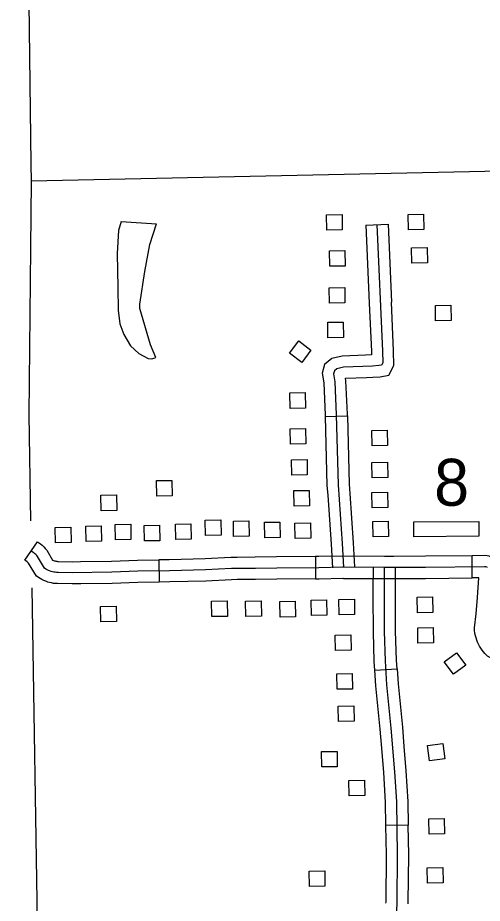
# Model space of a CAD drawing. Extents: x -19 to 366, y -4 to 359.
# Drawn here: x 157.144 to 157.737, y 175.04 to 176.172 of the extents above; entities that cross this region are included whole.
import ezdxf

# ---------------------------------------------------------------- set-up
doc = ezdxf.new("R2010")
doc.units = 0
for name, color, linetype in [('21', 7, 'Continuous'), ('R_Alt Surface', 7, 'Continuous'), ('R_Axis Annot', 7, 'Continuous'), ('R_ROW', 7, 'Continuous'), ('R_Temp Easement', 7, 'Continuous'), ('Sheet Fence', 7, 'Continuous')]:
    doc.layers.add(name, color=color, linetype=linetype)

msp = doc.modelspace()

# ---------------------------------------------------------------- linework, layer by layer
at = {"layer": '21'}
for points in [[(157.5387, 175.9007), (157.5383, 175.9204), (157.5581, 175.9208), (157.5584, 175.9011)], [(157.6429, 175.9009), (157.6426, 175.9206), (157.6623, 175.921), (157.6627, 175.9013)], [(157.5424, 175.8545), (157.542, 175.8742), (157.5618, 175.8745), (157.5621, 175.8548)], [(157.6473, 175.8585), (157.647, 175.8782), (157.6667, 175.8786), (157.6671, 175.8589)], [(157.5421, 175.8072), (157.5418, 175.8269), (157.5615, 175.8273), (157.5619, 175.8076)], [(157.6776, 175.7848), (157.6773, 175.8045), (157.697, 175.8049), (157.6974, 175.7851)], [(157.5402, 175.7631), (157.5398, 175.7828), (157.5596, 175.7831), (157.5599, 175.7634)], [(157.5185, 175.7471), (157.5066, 175.7314), (157.4909, 175.7434), (157.5028, 175.7591)], [(157.4917, 175.6728), (157.4914, 175.6925), (157.5111, 175.6929), (157.5115, 175.6731)], [(157.4922, 175.627), (157.4918, 175.6467), (157.5116, 175.647), (157.5119, 175.6273)], [(157.5965, 175.625), (157.5961, 175.6447), (157.6159, 175.645), (157.6162, 175.6253)], [(157.4941, 175.5873), (157.4937, 175.607), (157.5135, 175.6074), (157.5138, 175.5877)], [(157.5967, 175.5839), (157.5963, 175.6037), (157.6161, 175.604), (157.6164, 175.5843)], [(157.3216, 175.5607), (157.3212, 175.5804), (157.341, 175.5807), (157.3414, 175.561)], [(157.2507, 175.542), (157.2503, 175.5617), (157.2701, 175.5621), (157.2704, 175.5424)], [(157.4968, 175.5479), (157.4965, 175.5676), (157.5162, 175.568), (157.5166, 175.5483)], [(157.5967, 175.5456), (157.5963, 175.5654), (157.6161, 175.5657), (157.6164, 175.546)], [(157.2689, 175.5047), (157.2685, 175.5244), (157.2883, 175.5248), (157.2886, 175.505)], [(157.3057, 175.5033), (157.3053, 175.523), (157.3251, 175.5233), (157.3255, 175.5036)], [(157.3457, 175.5052), (157.3454, 175.5249), (157.3651, 175.5252), (157.3655, 175.5055)], [(157.3838, 175.5102), (157.3835, 175.5299), (157.4032, 175.5303), (157.4036, 175.5106)], [(157.4197, 175.5088), (157.4194, 175.5285), (157.4391, 175.5289), (157.4395, 175.5092)], [(157.4595, 175.5074), (157.4591, 175.5271), (157.4789, 175.5275), (157.4792, 175.5077)], [(157.4983, 175.5065), (157.498, 175.5262), (157.5177, 175.5265), (157.5181, 175.5068)], [(157.5977, 175.5084), (157.5973, 175.5281), (157.6171, 175.5285), (157.6175, 175.5088)], [(157.7327, 175.5283), (157.7329, 175.5093), (157.65, 175.5086), (157.6499, 175.5276)], [(157.1923, 175.5007), (157.1919, 175.5204), (157.2117, 175.5208), (157.2121, 175.5011)], [(157.2313, 175.5026), (157.2309, 175.5223), (157.2507, 175.5227), (157.2511, 175.503)], [(157.3919, 175.4065), (157.3915, 175.4262), (157.4113, 175.4266), (157.4117, 175.4069)], [(157.4353, 175.4068), (157.4349, 175.4265), (157.4547, 175.4269), (157.4551, 175.4072)], [(157.479, 175.406), (157.4786, 175.4257), (157.4984, 175.4261), (157.4987, 175.4064)], [(157.519, 175.4078), (157.5187, 175.4275), (157.5385, 175.4279), (157.5388, 175.4082)], [(157.5544, 175.4088), (157.5541, 175.4285), (157.5739, 175.4288), (157.5742, 175.4091)], [(157.6544, 175.4116), (157.654, 175.4313), (157.6738, 175.4317), (157.6741, 175.412)], [(157.2502, 175.3999), (157.2499, 175.4196), (157.2696, 175.4199), (157.27, 175.4002)], [(157.655, 175.3727), (157.6547, 175.3924), (157.6744, 175.3928), (157.6748, 175.3731)], [(157.5499, 175.3633), (157.5495, 175.383), (157.5693, 175.3834), (157.5697, 175.3637)], [(157.7161, 175.3446), (157.7003, 175.3328), (157.6885, 175.3486), (157.7043, 175.3604)], [(157.5517, 175.3136), (157.5513, 175.3333), (157.5711, 175.3337), (157.5714, 175.314)], [(157.5537, 175.2724), (157.5534, 175.2921), (157.5731, 175.2925), (157.5735, 175.2728)], [(157.6867, 175.2443), (157.6893, 175.2248), (157.6697, 175.2222), (157.6671, 175.2417)], [(157.5322, 175.2143), (157.5319, 175.234), (157.5517, 175.2343), (157.552, 175.2146)], [(157.5673, 175.1773), (157.5669, 175.197), (157.5867, 175.1974), (157.5871, 175.1777)], [(157.6692, 175.1285), (157.6688, 175.1482), (157.6886, 175.1486), (157.6889, 175.1289)], [(157.5166, 175.0616), (157.5162, 175.0813), (157.536, 175.0817), (157.5363, 175.062)], [(157.6674, 175.0658), (157.667, 175.0855), (157.6868, 175.0859), (157.6872, 175.0661)]]:
    msp.add_lwpolyline(points, close=True, dxfattribs=at)
at = {"layer": 'R_Alt Surface'}
for points in [[(157.1513, 177.0412), (157.1517, 176.9882), (157.1517, 176.9784), (157.1543, 176.7718), (157.1544, 176.5009), (157.1577, 176.2261), (157.1606, 175.985), (157.1612, 175.9631), (157.1603, 175.8776), (157.1583, 175.6647), (157.1605, 175.5289)], [(157.1619, 175.4434), (157.1692, 174.99), (157.1695, 174.9741), (157.1768, 173.9718)]]:
    msp.add_lwpolyline(points, dxfattribs=at)
at = {"layer": 'R_Axis Annot'}
msp.add_lwpolyline([(157.9205, 175.9793), (157.1612, 175.9631)], dxfattribs=at)
at = {"layer": 'R_ROW'}
for p, q in [((157.5885, 175.9072), (157.6169, 175.9084)), ((157.5366, 175.6624), (157.565, 175.6631)), ((157.1531, 175.4787), (157.1692, 175.5021)), ((157.3241, 175.4791), (157.3245, 175.4507)), ((157.5241, 175.4832), (157.5244, 175.4548)), ((157.7244, 175.456), (157.7241, 175.4844)), ((157.6, 175.3381), (157.6284, 175.34)), ((157.6426, 175.1399), (157.6142, 175.1393))]:
    msp.add_line(p, q, dxfattribs=at)
for points in [[(157.6027, 175.9078), (157.6098, 175.7461), (157.6101, 175.731), (157.6084, 175.7281), (157.605, 175.7274), (157.5969, 175.7269), (157.5602, 175.7253), (157.5516, 175.7235), (157.5484, 175.7209), (157.5473, 175.717), (157.5488, 175.7069), (157.5508, 175.6646), (157.5531, 175.575), (157.5584, 175.5001), (157.56, 175.4697)], [(157.6169, 175.9084), (157.6213, 175.8085)], [(157.5885, 175.9072), (157.5929, 175.8073)], [(157.5929, 175.8073), (157.5956, 175.7456), (157.5957, 175.7411), (157.5882, 175.7408)], [(157.5895, 175.7124), (157.5976, 175.7128), (157.6068, 175.7132), (157.6177, 175.7154), (157.6244, 175.7274), (157.624, 175.7465), (157.6213, 175.8085)], [(157.5882, 175.7408), (157.5584, 175.7394), (157.5453, 175.7367), (157.5359, 175.729), (157.5329, 175.7178), (157.5347, 175.7055), (157.5366, 175.6641), (157.5366, 175.6624)], [(157.565, 175.6631), (157.5649, 175.6652), (157.563, 175.7082), (157.5626, 175.7112), (157.5895, 175.7124)], [(157.5366, 175.6624), (157.5389, 175.5743), (157.5398, 175.5618)], [(157.565, 175.6631), (157.5673, 175.5757), (157.5681, 175.5638)], [(157.5398, 175.5618), (157.5442, 175.4992), (157.5458, 175.4689)], [(157.5681, 175.5638), (157.5725, 175.501), (157.5741, 175.4704)], [(157.1692, 175.5021), (157.1731, 175.4994), (157.1752, 175.4977), (157.1773, 175.4958), (157.1791, 175.4938), (157.181, 175.4914), (157.1886, 175.4788), (157.189, 175.4787), (157.1899, 175.4783), (157.1908, 175.478), (157.1918, 175.4777), (157.1928, 175.4774), (157.1939, 175.4773), (157.1949, 175.4772), (157.1961, 175.4771), (157.2136, 175.4767), (157.2241, 175.4769)], [(157.1832, 175.4657), (157.1815, 175.4665), (157.1799, 175.4674), (157.1784, 175.4683), (157.1694, 175.4832), (157.1683, 175.4845), (157.1672, 175.4858), (157.1659, 175.4869), (157.1646, 175.488), (157.1611, 175.4904)], [(157.2246, 175.4485), (157.2135, 175.4483), (157.195, 175.4487), (157.1925, 175.4488), (157.1899, 175.4491), (157.1873, 175.4496), (157.1848, 175.4501), (157.1823, 175.4508), (157.1798, 175.4517), (157.1773, 175.4527), (157.175, 175.4538), (157.1727, 175.4551), (157.168, 175.4581), (157.1577, 175.4751), (157.1575, 175.4753), (157.1571, 175.4758), (157.1567, 175.4762), (157.1561, 175.4766), (157.1531, 175.4787)], [(157.2241, 175.4769), (157.2637, 175.4775), (157.2969, 175.4787), (157.3241, 175.4791)], [(157.4241, 175.4822), (157.4163, 175.4821), (157.3833, 175.4804), (157.3375, 175.4793), (157.3241, 175.4791)], [(157.5241, 175.4832), (157.4745, 175.4829), (157.4474, 175.4824), (157.4241, 175.4822)], [(157.6242, 175.4836), (157.6124, 175.4836), (157.56, 175.4839), (157.5588, 175.4839), (157.5284, 175.4833), (157.5241, 175.4832)], [(157.7241, 175.4844), (157.6646, 175.4837), (157.6242, 175.4836)], [(157.7557, 175.3892), (157.7576, 175.4075), (157.7595, 175.4289), (157.7615, 175.458), (157.7617, 175.4586), (157.762, 175.4613), (157.7619, 175.4642), (157.7615, 175.4667), (157.7609, 175.4692), (157.7598, 175.4718), (157.7585, 175.4741), (157.757, 175.4763), (157.7552, 175.4782), (157.7532, 175.48), (157.7512, 175.4814), (157.7487, 175.4827), (157.746, 175.4837), (157.7434, 175.4843), (157.7407, 175.4846), (157.7241, 175.4844)], [(157.56, 175.4697), (157.5589, 175.4697), (157.5286, 175.4691), (157.4747, 175.4687), (157.4476, 175.4682), (157.4168, 175.4679), (157.3838, 175.4662), (157.3378, 175.4651), (157.2973, 175.4645), (157.2641, 175.4633), (157.2136, 175.4625), (157.1955, 175.4629), (157.1937, 175.463), (157.1919, 175.4632), (157.1901, 175.4635), (157.1883, 175.4639), (157.1866, 175.4644), (157.1848, 175.465), (157.1832, 175.4657)], [(157.6124, 175.4694), (157.56, 175.4697)], [(157.598, 175.439), (157.5982, 175.4694)], [(157.6273, 175.0064), (157.6285, 175.0416), (157.6291, 175.1018), (157.6279, 175.1698), (157.6256, 175.2082), (157.621, 175.2638), (157.6155, 175.3194), (157.6135, 175.35), (157.6124, 175.3876), (157.6122, 175.4324), (157.6124, 175.4694)], [(157.7439, 175.4692), (157.7429, 175.4697), (157.7419, 175.47), (157.741, 175.4702), (157.74, 175.4703), (157.6647, 175.4695), (157.6124, 175.4694)], [(157.6265, 175.4389), (157.6266, 175.4693)], [(157.5244, 175.4548), (157.5288, 175.4549), (157.559, 175.4555), (157.5599, 175.4554), (157.6123, 175.4551), (157.6243, 175.4552)], [(157.6243, 175.4552), (157.6648, 175.4553), (157.7244, 175.456)], [(157.7274, 175.3921), (157.7293, 175.4103), (157.7312, 175.4311), (157.7329, 175.4561), (157.7244, 175.456)], [(157.3245, 175.4507), (157.2976, 175.4503), (157.2645, 175.4491), (157.2246, 175.4485)], [(157.4244, 175.4538), (157.4172, 175.4537), (157.3843, 175.452), (157.3381, 175.4509), (157.3245, 175.4507)], [(157.5244, 175.4548), (157.4748, 175.4545), (157.4478, 175.454), (157.4244, 175.4538)], [(157.6, 175.3381), (157.5993, 175.3493), (157.5982, 175.3873), (157.598, 175.4324), (157.598, 175.439)], [(157.6284, 175.34), (157.6277, 175.3507), (157.6266, 175.3878), (157.6264, 175.4324), (157.6265, 175.4389)], [(157.8102, 175.3193), (157.7831, 175.3342), (157.7438, 175.3561), (157.7406, 175.3594), (157.7387, 175.3616), (157.737, 175.3638), (157.7354, 175.3662), (157.7338, 175.3687), (157.7325, 175.3712), (157.7313, 175.3737), (157.7301, 175.3765), (157.7292, 175.3793), (157.7284, 175.382), (157.7278, 175.3848), (157.7271, 175.3892), (157.7274, 175.3921)], [(157.6089, 175.2382), (157.6069, 175.2625), (157.6014, 175.3182), (157.6, 175.3381)], [(157.6284, 175.34), (157.6297, 175.3206), (157.6352, 175.2651), (157.6372, 175.2406)], [(157.6372, 175.2406), (157.6398, 175.2092), (157.6421, 175.1703), (157.6426, 175.1399)], [(157.6142, 175.1393), (157.6137, 175.1693), (157.6115, 175.2072), (157.6089, 175.2382)], [(157.6142, 175.0401), (157.6143, 175.0419), (157.6149, 175.1018), (157.6142, 175.1393)], [(157.6426, 175.0392), (157.6427, 175.0413), (157.6433, 175.1019), (157.6426, 175.1399)]]:
    msp.add_lwpolyline(points, dxfattribs=at)
at = {"layer": 'R_Temp Easement'}
for points in [[(157.276, 175.9118), (157.2729, 175.9001), (157.2708, 175.8707), (157.2719, 175.8273), (157.2722, 175.7984), (157.2746, 175.781), (157.2794, 175.7674), (157.288, 175.7528), (157.2988, 175.7429), (157.3104, 175.7367), (157.3154, 175.736), (157.3203, 175.7378), (157.3134, 175.754), (157.3, 175.8006), (157.3, 175.8059), (157.3064, 175.8478), (157.3127, 175.8825), (157.3211, 175.9088)], [(157.276, 175.9118), (157.3211, 175.9088)]]:
    msp.add_lwpolyline(points, dxfattribs=at)
at = {"layer": 'Sheet Fence'}
for points in [[(161.4532, 2.0533), (161.2336, 10.6702), (161.0133, 19.2873), (160.7922, 27.9044), (160.5704, 36.5217), (160.3478, 45.1392), (160.1245, 53.7568), (159.9003, 62.3745), (159.6754, 70.9923), (159.4498, 79.6103), (159.2234, 88.2284), (158.9962, 96.8466), (158.7683, 105.465), (158.5396, 114.0835), (158.3102, 122.7022), (158.08, 131.321), (157.849, 139.9399), (157.6173, 148.559), (157.3849, 157.1782), (157.1517, 165.7975), (156.9177, 174.417), (156.683, 183.0366), (156.511, 189.3363)], [(0, 172.2839), (7.1335, 172.2883), (14.267, 172.3015), (21.4005, 172.3236), (28.5339, 172.3544), (35.6673, 172.3941), (42.8006, 172.4426), (49.9339, 172.4999), (57.0671, 172.566), (64.2002, 172.6409), (71.3332, 172.7246), (78.4661, 172.8172), (85.5989, 172.9186), (92.7315, 173.0287), (99.8641, 173.1477), (106.9964, 173.2755), (114.1286, 173.4122), (121.2606, 173.5576), (128.3925, 173.7119), (135.5241, 173.8749), (142.6555, 174.0468), (149.7867, 174.2275), (156.9177, 174.417), (164.0485, 174.6153), (171.179, 174.8224), (178.3092, 175.0383), (185.4392, 175.2631), (192.5688, 175.4966), (199.6982, 175.739), (206.8273, 175.9902), (213.9561, 176.2502), (221.0845, 176.5189), (228.2126, 176.7965), (235.3404, 177.083), (242.4677, 177.3782), (249.5948, 177.6822), (256.7214, 177.995), (263.8476, 178.3167), (270.9735, 178.6471), (278.0989, 178.9863), (285.2239, 179.3344), (292.3485, 179.6912), (299.4726, 180.0569), (306.5963, 180.4314), (313.7195, 180.8146), (320.8422, 181.2067), (327.9644, 181.6076), (335.0862, 182.0172), (342.2074, 182.4357)]]:
    msp.add_spline(points, degree=3, dxfattribs=at)

# ---------------------------------------------------------------- texts
at = {"layer": '21'}
msp.add_text('8', height=0.06, dxfattribs=at).set_placement((157.6757, 175.5483))

doc.saveas('drawing.dxf')
